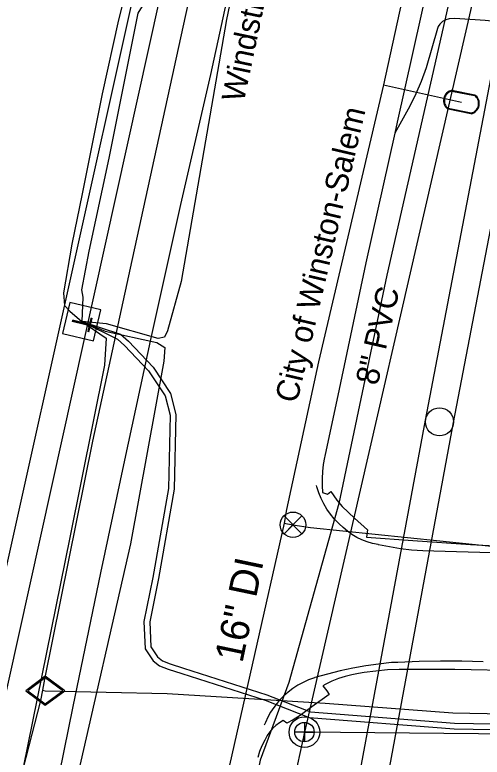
# Model space of a CAD drawing. Extents: x 1614427 to 1617186, y 896524 to 905462.
# Drawn here: x 1616199.1 to 1616281, y 899803.7 to 899933.8 of the extents above; entities that cross this region are included whole.
import ezdxf

# ---------------------------------------------------------------- set-up
doc = ezdxf.new("R2010")
doc.units = 0
for name, color, linetype in [('Exist Roads EOP', 7, 'Continuous'), ('Exist Roads EOT', 7, 'Continuous'), ('Exist Roads Soil', 7, 'Continuous'), ('Exist Utilities Gas UG Line SUE LOS B', 7, 'Continuous'), ('Exist Utilities Gas Valve CELL', 7, 'Continuous'), ('Exist Utilities Other Pole CELL', 7, 'Continuous'), ('Exist Utilities Power UG Cable SUE LOS D', 7, 'Continuous'), ('Exist Utilities Sanitary Sewer Manhole CELL', 7, 'Continuous'), ('Exist Utilities Sanitary Sewer UG Line', 7, 'Continuous'), ('Exist Utilities Sanitary Sewer UG Line Text', 7, 'Continuous'), ('Exist Utilities Telephone Pedestal CELL', 7, 'Continuous'), ('Exist Utilities Telephone UG Cable SUE LOS B', 7, 'Continuous'), ('Exist Utilities Telephone UG Cable SUE LOS B Text', 7, 'Continuous'), ('Exist Utilities Telephone UG Cable SUE LOS C', 7, 'Continuous'), ('Exist Utilities Telephone UG FO SUE LOS B', 7, 'Continuous'), ('Exist Utilities Telephone UG FO SUE LOS D', 7, 'Continuous'), ('Exist Utilities TV UG Cable SUE LOS D', 7, 'Continuous'), ('Exist Utilities TV UG FO Cable SUE LOS D', 7, 'Continuous'), ('Exist Utilities Water Meter CELL', 7, 'Continuous'), ('Exist Utilities Water UG Line SUE LOS B', 7, 'Continuous'), ('Exist Utilities Water UG Line SUE LOS B Text', 7, 'Continuous'), ('Exist Utilities Water Valve CELL', 7, 'Continuous')]:
    doc.layers.add(name, color=color, linetype=linetype)

msp = doc.modelspace()

# ---------------------------------------------------------------- linework, layer by layer
at = {"layer": 'Exist Roads EOP'}
for points in [[(1616205.3, 899792.94), (1616209.3, 899812.54), (1616214.17, 899835.98), (1616218.35, 899855.7), (1616223.04, 899877.38), (1616228.19, 899900.5), (1616233.45, 899923.29), (1616238.46, 899946.41), (1616240.27, 899955.57)], [(1616271.56, 899939.58), (1616266.09, 899914.95), (1616265.67, 899913.03), (1616260.6, 899890.31), (1616255.91, 899868.18), (1616253.41, 899856.39), (1616253.36, 899856.15), (1616253.14, 899854.94), (1616252.99, 899853.72), (1616252.92, 899852.48), (1616252.93, 899851.25), (1616253.02, 899850.02), (1616253.89, 899849.75), (1616254.45, 899850.2), (1616255.53, 899848.71), (1616256.45, 899847.61), (1616258.62, 899845.57), (1616260.89, 899843.5), (1616260.68, 899842.21), (1616268.84, 899841.6), (1616278.96, 899840.9), (1616296.23, 899840.02)], [(1616287.59, 899818.8), (1616276.16, 899819.01), (1616266.46, 899819.04), (1616264.4, 899818.94), (1616262.35, 899818.75), (1616260.3, 899818.49), (1616259.3, 899818.33), (1616258.11, 899818.11), (1616256.94, 899817.8), (1616255.79, 899817.42), (1616254.66, 899816.97), (1616253.57, 899816.44), (1616253.08, 899816.18), (1616253.74, 899815.29), (1616254.14, 899814.65), (1616251.13, 899812.49), (1616249.1, 899810.95), (1616247.86, 899810.18), (1616246.76, 899809.61), (1616246.11, 899810.11), (1616245.44, 899809.7), (1616244.83, 899809.22), (1616244.26, 899808.68), (1616243.75, 899808.09), (1616243.3, 899807.44), (1616242.92, 899806.76), (1616242.86, 899806.64), (1616242.39, 899805.65), (1616241.98, 899804.63), (1616241.65, 899803.58)]]:
    msp.add_lwpolyline(points, dxfattribs=at)
at = {"layer": 'Exist Roads EOT'}
for points in [[(1616290.76, 899839.25), (1616276.5, 899839.65), (1616272.52, 899839.74), (1616270.57, 899839.81), (1616268.62, 899839.96), (1616266.68, 899840.19), (1616264.75, 899840.49), (1616262.83, 899840.88), (1616262.73, 899840.9), (1616261.76, 899841.11), (1616260.82, 899841.39), (1616259.9, 899841.75), (1616259.01, 899842.18), (1616258.16, 899842.68), (1616257.35, 899843.25), (1616256.59, 899843.88), (1616255.89, 899844.56), (1616255.79, 899844.67), (1616255.06, 899845.44), (1616254.38, 899846.26), (1616253.77, 899847.14), (1616253.22, 899848.06), (1616252.74, 899849.01), (1616252.34, 899850), (1616252.01, 899851.02), (1616251.94, 899851.26)], [(1616281.17, 899820.38), (1616277.42, 899820.46), (1616273.67, 899820.47), (1616269.92, 899820.41), (1616266.18, 899820.27), (1616265.11, 899820.22), (1616262.83, 899819.98), (1616260.57, 899819.66), (1616258.31, 899819.26), (1616256.08, 899818.78), (1616253.85, 899818.23), (1616251.65, 899817.6), (1616251.57, 899817.57), (1616250.57, 899817.2), (1616249.61, 899816.77), (1616248.68, 899816.26), (1616247.79, 899815.68), (1616246.95, 899815.03), (1616246.16, 899814.33), (1616245.43, 899813.57), (1616245.05, 899813.13), (1616244.44, 899812.35), (1616243.89, 899811.52), (1616243.4, 899810.66), (1616242.99, 899809.75), (1616242.8, 899809.29)]]:
    msp.add_lwpolyline(points, dxfattribs=at)
at = {"layer": 'Exist Roads Soil'}
msp.add_lwpolyline([(1616344.49, 899926.85), (1616338.33, 899927.79), (1616331.33, 899928.76), (1616325.12, 899929.44), (1616316.16, 899930.34), (1616310, 899930.79), (1616304.22, 899931.13), (1616296.05, 899931.6), (1616287.38, 899932.2), (1616281.51, 899932.75), (1616276.21, 899933.1), (1616275.2, 899933.08), (1616274.61, 899932.89), (1616274.03, 899932.58), (1616273.54, 899932.12), (1616273.27, 899931.72), (1616273.13, 899931.36), (1616271.16, 899924.49), (1616270.29, 899922.08), (1616269.38, 899919.92), (1616268.28, 899917.73), (1616265.67, 899913.03)], dxfattribs=at)
at = {"layer": 'Exist Utilities Gas UG Line SUE LOS B'}
for points in [[(1616259.71, 900057.93), (1616250.88, 900021.2), (1616238.93, 899978.7), (1616228.95, 899933.49), (1616219.3, 899889.35), (1616212.67, 899859.04), (1616204.29, 899817.31), (1616203.95, 899815.38), (1616203.55, 899813.6), (1616189.66, 899759.77), (1616184.68, 899736.3), (1616178.09, 899708.89), (1616173.26, 899694.29), (1616195.98, 899689.93), (1616222.3, 899683.81), (1616229.69, 899682.98), (1616223.1, 899656.86), (1616211.93, 899614.15)], [(1616203.95, 899815.38), (1616204.41, 899815.29), (1616225.78, 899814.81), (1616253.48, 899813.12), (1616275.81, 899811.43), (1616305.78, 899810.86), (1616342.32, 899810.78), (1616380.55, 899809.61)]]:
    msp.add_lwpolyline(points, dxfattribs=at)
at = {"layer": 'Exist Utilities Gas Valve CELL'}
msp.add_line((1616204.41, 899815.29), (1616204.41, 899815.29), dxfattribs=at)
msp.add_lwpolyline([(1616207.82, 899815.28), (1616204.42, 899817.83), (1616201, 899815.3), (1616204.4, 899812.75), (1616207.82, 899815.28)], dxfattribs=at)
msp.add_lwpolyline([(1616204.4, 899813), (1616207.49, 899815.28), (1616204.42, 899817.58), (1616201.33, 899815.3)], close=True, dxfattribs=at)
at = {"layer": 'Exist Utilities Other Pole CELL'}
msp.add_circle((1616273.5, 899862.42), 2.46, dxfattribs=at)
at = {"layer": 'Exist Utilities Power UG Cable SUE LOS D'}
msp.add_lwpolyline([(1616223.84, 899608.14), (1616243.67, 899715.3), (1616271.05, 899862.72), (1616287.19, 899947.04), (1616314.39, 900071.71)], dxfattribs=at)
at = {"layer": 'Exist Utilities Sanitary Sewer Manhole CELL'}
msp.add_lwpolyline([(1616249.83, 899809.77), (1616249.83, 899806.34), (1616249.83, 899808.05), (1616251.54, 899808.05), (1616248.12, 899808.05)], dxfattribs=at)
for radius in [2.69, 1.71]:
    msp.add_circle((1616249.83, 899808.05), radius, dxfattribs=at)
at = {"layer": 'Exist Utilities Sanitary Sewer UG Line'}
for p, q in [((1616305.32, 900049.13), (1616249.82, 899808.06)), ((1616249.82, 899808.06), (1616211.84, 899630.34))]:
    msp.add_line(p, q, dxfattribs=at)
msp.add_lwpolyline([(1616594.68, 899804.56), (1616594.98, 899804.69), (1616250.08, 899808.05)], dxfattribs=at)
at = {"layer": 'Exist Utilities Telephone Pedestal CELL'}
msp.add_line((1616210.82, 899880.03), (1616210.82, 899880.03), dxfattribs=at)
msp.add_lwpolyline([(1616208.7, 899883.33), (1616207.41, 899877.89), (1616212.85, 899876.6), (1616214.14, 899882.04), (1616208.7, 899883.33)], dxfattribs=at)
at = {"layer": 'Exist Utilities Telephone UG Cable SUE LOS B'}
for points in [[(1616244.2, 900051.3), (1616246.59, 900050.21), (1616259.64, 900040.88), (1616255.13, 900020.34), (1616245.89, 899979.28), (1616236.15, 899932.96), (1616228.25, 899887.03), (1616225.86, 899878.36), (1616225.28, 899877.24), (1616224.21, 899877.03), (1616215.14, 899879.61), (1616210.82, 899880.03)], [(1616210.82, 899880.03), (1616214.88, 899878.3), (1616223.94, 899876.33), (1616225.37, 899875.48), (1616225.21, 899873.06), (1616219.37, 899841.05), (1616209.68, 899798.84), (1616199.04, 899757.59), (1616187.79, 899709.57), (1616181.23, 899693.06), (1616175.84, 899683.39), (1616170.4, 899676.62), (1616159.6, 899672.57), (1616158.07, 899672.03), (1616157.64, 899670.01), (1616156.25, 899659.82), (1616148.14, 899629.06), (1616147.35, 899621.71), (1616149.27, 899617.08), (1616152.04, 899612.2), (1616151.31, 899610.32), (1616150.87, 899610.42)]]:
    msp.add_lwpolyline(points, dxfattribs=at)
at = {"layer": 'Exist Utilities Telephone UG Cable SUE LOS C'}
for points in [[(1616222.54, 899937.23), (1616219.41, 899936.82), (1616217.81, 899935.16), (1616217.24, 899932.87), (1616214.37, 899919.89), (1616210.87, 899902.37), (1616209.07, 899893.58), (1616207.59, 899885.04), (1616207.79, 899882.84), (1616208.7, 899881.84), (1616210.82, 899880.03)], [(1616222.54, 899937.23), (1616220.65, 899934.06), (1616215.55, 899908.65), (1616212.05, 899892.35), (1616210.73, 899885.56), (1616211, 899884.26), (1616210.82, 899880.03)], [(1616210.82, 899880.03), (1616215.09, 899877.1), (1616214.79, 899872.35), (1616208.69, 899842.15), (1616200.55, 899801.86), (1616192.43, 899768.48), (1616183.82, 899729.81), (1616177.9, 899703.99), (1616170.89, 899672.88), (1616161.53, 899638.94), (1616157, 899618.76), (1616155.95, 899613.5), (1616155.56, 899611.27), (1616155.08, 899610.81), (1616154.37, 899610.53), (1616150.87, 899610.42)], [(1616210.82, 899880.03), (1616217.61, 899877.78), (1616218.99, 899876.54), (1616223.31, 899871.99), (1616226.38, 899867.38), (1616227.32, 899863.72), (1616227, 899850.65), (1616224.24, 899834.96), (1616222.72, 899827.35), (1616222.93, 899822.99), (1616224.05, 899821.24), (1616224.94, 899820.55), (1616226.29, 899820.03), (1616228.63, 899819.25), (1616243.26, 899814.59), (1616250.91, 899811.61), (1616276.14, 899809.61), (1616296.09, 899809.26), (1616337.87, 899808.44), (1616380.12, 899807.66)], [(1616210.82, 899880.03), (1616217.05, 899876.94), (1616218.29, 899875.82), (1616222.52, 899871.36), (1616225.45, 899866.96), (1616226.32, 899863.61), (1616226.01, 899850.75), (1616223.26, 899835.15), (1616221.71, 899827.43), (1616221.94, 899822.67), (1616223.3, 899820.56), (1616224.44, 899819.67), (1616225.96, 899819.09), (1616228.32, 899818.3), (1616242.92, 899813.65), (1616250.68, 899810.63), (1616276.09, 899808.62), (1616296.08, 899808.26), (1616337.85, 899807.44), (1616379.9, 899806.67)]]:
    msp.add_lwpolyline(points, dxfattribs=at)
at = {"layer": 'Exist Utilities Telephone UG FO SUE LOS B'}
msp.add_lwpolyline([(1616381.89, 900419.08), (1616372.74, 900375.18), (1616361.31, 900327.32), (1616353.34, 900285.35), (1616344.78, 900239.81), (1616332.62, 900198.17), (1616325.55, 900164.34), (1616315.15, 900117.57), (1616305.05, 900073.25), (1616294.6, 900026.16), (1616283.17, 899975.46), (1616275.63, 899938.03), (1616264.27, 899888.11), (1616255.84, 899848.11), (1616247.08, 899816.75), (1616242.07, 899803.13), (1616239.49, 899790.4), (1616238.03, 899772.42), (1616232.38, 899741.15), (1616223.26, 899694.54), (1616214.77, 899656.74), (1616205.17, 899614.27)], dxfattribs=at)
at = {"layer": 'Exist Utilities Telephone UG FO SUE LOS D'}
msp.add_lwpolyline([(1616147.32, 899610.59), (1616176.63, 899742.88), (1616219.92, 899937.4), (1616266.21, 900145.35)], dxfattribs=at)
at = {"layer": 'Exist Utilities TV UG Cable SUE LOS D'}
msp.add_lwpolyline([(1616228.85, 899607.89), (1616275.98, 899862.3), (1616292.03, 899946), (1616319.37, 900070.73), (1616351.28, 900220.72)], dxfattribs=at)
at = {"layer": 'Exist Utilities TV UG FO Cable SUE LOS D'}
msp.add_lwpolyline([(1616152.19, 899610.51), (1616181.4, 899742.23), (1616224.51, 899936.62), (1616270.68, 900144.79), (1616313.06, 900339.79), (1616354.51, 900530.51), (1616387.28, 900682.32), (1616420.05, 900834.14), (1616462.24, 901026.32), (1616489.27, 901166.41), (1616544.61, 901400.99), (1616575.34, 901543.24), (1616671.95, 901701.27)], dxfattribs=at)
at = {"layer": 'Exist Utilities Water Meter CELL'}
msp.add_line((1616277.35, 899918.47), (1616277.35, 899918.47), dxfattribs=at)
for points in [[(1616275.65, 899920.4), (1616279.65, 899919.61)], [(1616275.68, 899920.54), (1616279.68, 899919.74)], [(1616279.02, 899916.41), (1616274.99, 899917.2)], [(1616279.04, 899916.54), (1616275.02, 899917.34)]]:
    msp.add_lwpolyline(points, dxfattribs=at)
for centre, radius, start, end in [((1616276.06, 899918.72), 1.86, 101.9867, 234.7881), ((1616276.08, 899918.72), 1.73, 104.1096, 232.5911), ((1616278.62, 899918.22), 1.86, 282.457, 55.1171), ((1616278.63, 899918.22), 1.73, 283.9359, 53.6815)]:
    msp.add_arc(centre, radius, start, end, dxfattribs=at)
at = {"layer": 'Exist Utilities Water UG Line SUE LOS B'}
msp.add_line((1616263.66, 899921.5), (1616277.35, 899918.47), dxfattribs=at)
for points in [[(1616373.54, 900426.18), (1616364.03, 900380.59), (1616354.08, 900334.27), (1616344.58, 900294.92), (1616338.25, 900266.44), (1616335.91, 900255.64), (1616329.08, 900224.67), (1616321.8, 900194.38), (1616312.34, 900147.74), (1616304.15, 900111.94), (1616298.97, 900086.16), (1616288.43, 900036.76), (1616281.36, 900005.29), (1616273.73, 899969.37), (1616269.73, 899949.09), (1616263.66, 899921.5), (1616252.3, 899872.96), (1616246.68, 899847.05), (1616246.28, 899844.64), (1616235.9, 899798.65), (1616224.75, 899745.7), (1616213.77, 899696.35), (1616205.16, 899658.03), (1616191.69, 899595.33)], [(1616246.28, 899844.64), (1616247.82, 899844.39), (1616250.87, 899843.91), (1616284.87, 899840.42), (1616323.26, 899838.75), (1616370.31, 899837.26), (1616386.59, 899837.01)]]:
    msp.add_lwpolyline(points, dxfattribs=at)
at = {"layer": 'Exist Utilities Water Valve CELL'}
msp.add_lwpolyline([(1616249.4, 899845.97), (1616246.25, 899842.82), (1616247.82, 899844.39), (1616249.4, 899842.82), (1616246.25, 899845.97)], dxfattribs=at)
msp.add_circle((1616247.82, 899844.39), 2.23, dxfattribs=at)

# ---------------------------------------------------------------- texts
at = {"layer": 'Exist Utilities Sanitary Sewer UG Line Text'}
msp.add_text('8" PVC', height=4, rotation=77.036, dxfattribs=at).set_placement((1616262.64, 899868.66))
at = {"layer": 'Exist Utilities Telephone Pedestal CELL'}
msp.add_text('T', height=3.42, rotation=256.6478, dxfattribs=at).set_placement((1616209.42, 899881.52))
at = {"layer": 'Exist Utilities Telephone UG Cable SUE LOS B Text'}
msp.add_text('Windstream Communications Inc.', height=4, rotation=78.1235, dxfattribs=at).set_placement((1616239.19, 899918.28))
at = {"layer": 'Exist Utilities Water UG Line SUE LOS B Text'}
for s, height, rotation, p in [('City of Winston-Salem', 4, 76.8325, (1616248.52, 899865.56)), ('16" DI', 5, 78.1797, (1616238.95, 899820.03))]:
    msp.add_text(s, height=height, rotation=rotation, dxfattribs=at).set_placement(p)

doc.saveas('drawing.dxf')
